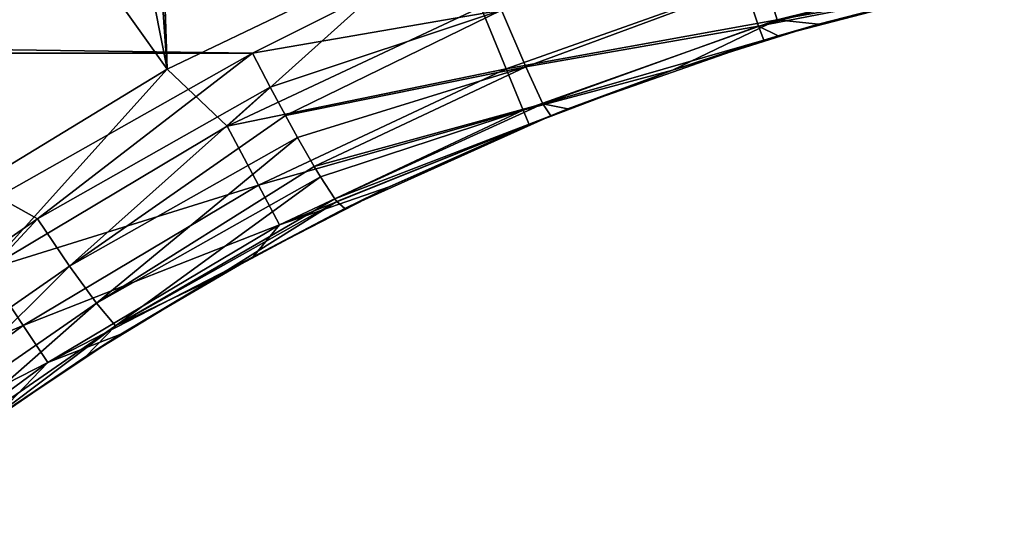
# Model space of a CAD drawing. Header units: metres. Extents: x -104 to 104, y -111 to 38.
# Tile 771 of 848: x 25.25 to 32.43, y -13.4 to -9.74. Entities that reach past the tile are written whole.
import ezdxf

# ---------------------------------------------------------------- set-up
doc = ezdxf.new("R2010")
doc.units = ezdxf.units.M
doc.layers.add('solid_509367_AD153', color=7, linetype='CONTINUOUS')

msp = doc.modelspace()

# ---------------------------------------------------------------- linework, layer by layer
at = {"layer": 'solid_509367_AD153'}
for points in [[(26.327705, -10.100873, 19), (25.922731, 1.996425, 19), (25.994944, -0.50811, 19)], [(26.327705, -10.100873, 19), (28.255951, -9.176251, 19), (25.922731, 1.996425, 19)], [(26.327705, -10.100873, 19), (25.994944, -0.50811, 19), (25.824551, -3.013138, 19)], [(26.327705, -10.100873, 19), (25.824551, -3.013138, 19), (25.414305, -5.484701, 19)], [(26.327705, -10.100873, 19), (25.414305, -5.484701, 19), (24.766041, -7.913467, 19)], [(24.511156, -11.205919, 19), (26.327705, -10.100873, 19), (24.766041, -7.913467, 19)], [(28.564024, -9.173207, -18.951962), (26.949268, -9.985374, -18.861515), (-28.472525, -9.21398, -18.948545)], [(26.763876, -10.518106, 18.885818), (28.255951, -9.176251, 19), (26.327705, -10.100873, 19)], [(26.763876, -10.518106, 18.885818), (28.612122, -9.649495, 18.885818), (28.255951, -9.176251, 19)], [(28.76256, -9.673007, -18.806797), (26.949268, -9.985374, -18.861515), (28.564024, -9.173207, -18.951962)], [(-28.472525, -9.21398, -18.948545), (26.949268, -9.985374, -18.861515), (-26.949268, -9.985374, -18.861515)], [(30.770742, -9.742832, 18.072937), (32.675476, -9.26848, 18.072937), (30.676853, -9.431488, 18.560244)], [(30.770742, -9.742832, 18.072937), (32.151855, -9.495905, 17.5), (32.675476, -9.26848, 18.072937)], [(30.634069, -9.789205, -18.053997), (30.537106, -9.492616, -18.534163), (32.244301, -9.358212, -18.074028)], [(30.634069, -9.789205, -18.053997), (32.244301, -9.358212, -18.074028), (32.268902, -9.469713, -17.5)], [(28.797525, -10.099877, 18.560244), (30.676853, -9.431488, 18.560244), (28.612122, -9.649495, 18.885818)], [(30.770742, -9.742832, 18.072937), (30.676853, -9.431488, 18.560244), (28.797525, -10.099877, 18.560244)], [(28.939077, -10.084716, -18.475649), (28.76256, -9.673007, -18.806797), (30.537106, -9.492616, -18.534163)], [(28.939077, -10.084716, -18.475649), (30.537106, -9.492616, -18.534163), (30.634069, -9.789205, -18.053997)], [(30.634069, -9.789205, -18.053997), (32.268902, -9.469713, -17.5), (30.777824, -9.859505, -17.493101)], [(30.770742, -9.742832, 18.072937), (31.071211, -9.773044, 17.5), (32.151855, -9.495905, 17.5)], [(31.071211, -9.773044, 17.5), (30.777824, -9.859505, -17.493101), (32.268902, -9.469713, -17.5)], [(32.151855, -9.495905, 17.5), (31.071211, -9.773044, 17.5), (32.268902, -9.469713, -17.5)], [(28.797525, -10.099877, 18.560244), (28.612122, -9.649495, 18.885818), (26.763876, -10.518106, 18.885818)], [(27.077379, -10.232417, -18.799429), (26.949268, -9.985374, -18.861515), (28.76256, -9.673007, -18.806797)], [(27.188725, -10.44069, -18.699617), (27.077379, -10.232417, -18.799429), (28.76256, -9.673007, -18.806797)], [(27.188725, -10.44069, -18.699617), (28.76256, -9.673007, -18.806797), (28.939077, -10.084716, -18.475649)], [(28.921316, -10.400588, 18.072937), (30.770742, -9.742832, 18.072937), (28.797525, -10.099877, 18.560244)], [(28.921316, -10.400588, 18.072937), (30.007702, -10.110006, 17.5), (30.770742, -9.742832, 18.072937)], [(30.770742, -9.742832, 18.072937), (30.007702, -10.110006, 17.5), (31.071211, -9.773044, 17.5)], [(29.06299, -10.353984, -18.00399), (28.939077, -10.084716, -18.475649), (30.634069, -9.789205, -18.053997)], [(29.06299, -10.353984, -18.00399), (30.634069, -9.789205, -18.053997), (30.674715, -9.891053, -17.491787)], [(31.071211, -9.773044, 17.5), (30.007702, -10.110006, 17.5), (30.777824, -9.859505, -17.493101)], [(30.634069, -9.789205, -18.053997), (30.777824, -9.859505, -17.493101), (30.674715, -9.891053, -17.491787)], [(29.06299, -10.353984, -18.00399), (30.674715, -9.891053, -17.491787), (29.246771, -10.392103, -17.461323)], [(30.007702, -10.110006, 17.5), (29.246771, -10.392103, -17.461323), (30.674715, -9.891053, -17.491787)], [(30.007702, -10.110006, 17.5), (30.674715, -9.891053, -17.491787), (30.777824, -9.859505, -17.493101)], [(25.094109, -11.032523, -18.714348), (-26.949268, -9.985374, -18.861515), (26.949268, -9.985374, -18.861515)], [(25.382408, -11.191574, -18.662779), (25.094109, -11.032523, -18.714348), (26.949268, -9.985374, -18.861515)], [(25.382408, -11.191574, -18.662779), (26.949268, -9.985374, -18.861515), (27.077379, -10.232417, -18.799429)], [(25.0091, -11.562736, 18.885818), (26.327705, -10.100873, 19), (24.511156, -11.205919, 19)], [(25.0091, -11.562736, 18.885818), (26.763876, -10.518106, 18.885818), (26.327705, -10.100873, 19)], [(26.992298, -10.948271, 18.560244), (28.797525, -10.099877, 18.560244), (26.763876, -10.518106, 18.885818)], [(28.921316, -10.400588, 18.072937), (28.797525, -10.099877, 18.560244), (26.992298, -10.948271, 18.560244)], [(27.276585, -10.600177, -18.586323), (27.188725, -10.44069, -18.699617), (28.939077, -10.084716, -18.475649)], [(27.397226, -10.810159, -18.366629), (27.276585, -10.600177, -18.586323), (28.939077, -10.084716, -18.475649)], [(27.397226, -10.810159, -18.366629), (28.939077, -10.084716, -18.475649), (29.06299, -10.353984, -18.00399)], [(28.921316, -10.400588, 18.072937), (28.964634, -10.505745, 17.5), (30.007702, -10.110006, 17.5)], [(30.007702, -10.110006, 17.5), (28.964634, -10.505745, 17.5), (29.246771, -10.392103, -17.461323)], [(25.616535, -11.538247, -18.449839), (25.382408, -11.191574, -18.662779), (27.077379, -10.232417, -18.799429)], [(25.616535, -11.538247, -18.449839), (27.077379, -10.232417, -18.799429), (27.188725, -10.44069, -18.699617)], [(27.144812, -11.235482, 18.072937), (28.921316, -10.400588, 18.072937), (26.992298, -10.948271, 18.560244)], [(27.144812, -11.235482, 18.072937), (28.964634, -10.505745, 17.5), (28.921316, -10.400588, 18.072937)], [(27.443737, -10.887284, -18.2547), (27.397226, -10.810159, -18.366629), (29.06299, -10.353984, -18.00399)], [(27.547819, -11.046019, -17.905594), (27.443737, -10.887284, -18.2547), (29.06299, -10.353984, -18.00399)], [(27.547819, -11.046019, -17.905594), (29.06299, -10.353984, -18.00399), (29.122791, -10.441427, -17.456589)], [(28.964634, -10.505745, 17.5), (29.122791, -10.441427, -17.456589), (29.246771, -10.392103, -17.461323)], [(29.06299, -10.353984, -18.00399), (29.246771, -10.392103, -17.461323), (29.122791, -10.441427, -17.456589)], [(25.616535, -11.538247, -18.449839), (27.188725, -10.44069, -18.699617), (27.276585, -10.600177, -18.586323)], [(27.562466, -11.065622, -17.837034), (27.547819, -11.046019, -17.905594), (29.122791, -10.441427, -17.456589)], [(27.562466, -11.065622, -17.837034), (29.122791, -10.441427, -17.456589), (27.621037, -11.117782, -17.376112)], [(27.945259, -10.959027, 17.5), (27.621037, -11.117782, -17.376112), (29.122791, -10.441427, -17.456589)], [(28.964634, -10.505745, 17.5), (27.945259, -10.959027, 17.5), (29.122791, -10.441427, -17.456589)], [(26.992298, -10.948271, 18.560244), (26.763876, -10.518106, 18.885818), (25.0091, -11.562736, 18.885818)], [(27.144812, -11.235482, 18.072937), (27.945259, -10.959027, 17.5), (28.964634, -10.505745, 17.5)], [(25.812473, -11.806848, -18.118475), (25.616535, -11.538247, -18.449839), (27.276585, -10.600177, -18.586323)], [(25.812473, -11.806848, -18.118475), (27.276585, -10.600177, -18.586323), (27.397226, -10.810159, -18.366629)], [(25.812473, -11.806848, -18.118475), (27.397226, -10.810159, -18.366629), (27.443737, -10.887284, -18.2547)], [(25.951033, -11.971071, -17.701136), (25.812473, -11.806848, -18.118475), (27.443737, -10.887284, -18.2547)], [(25.951033, -11.971071, -17.701136), (27.443737, -10.887284, -18.2547), (27.547819, -11.046019, -17.905594)], [(25.278366, -11.968587, 18.560244), (26.992298, -10.948271, 18.560244), (25.0091, -11.562736, 18.885818)], [(27.144812, -11.235482, 18.072937), (26.992298, -10.948271, 18.560244), (25.278366, -11.968587, 18.560244)], [(27.945259, -10.959027, 17.5), (26.952747, -11.468443, 17.5), (27.621037, -11.117782, -17.376112)], [(27.144812, -11.235482, 18.072937), (26.952747, -11.468443, 17.5), (27.945259, -10.959027, 17.5)], [(25.382408, -11.191574, -18.662779), (23.784292, -12.302336, -18.504496), (25.094109, -11.032523, -18.714348)], [(25.951033, -11.971071, -17.701136), (27.547819, -11.046019, -17.905594), (27.562466, -11.065622, -17.837034)], [(25.951033, -11.971071, -17.701136), (27.562466, -11.065622, -17.837034), (26.663889, -11.630157, -17.298149)], [(27.562466, -11.065622, -17.837034), (27.621037, -11.117782, -17.376112), (26.663889, -11.630157, -17.298149)], [(26.952747, -11.468443, 17.5), (26.663889, -11.630157, -17.298149), (27.621037, -11.117782, -17.376112)], [(24.051022, -12.62472, -18.291731), (23.784292, -12.302336, -18.504496), (25.382408, -11.191574, -18.662779)], [(25.616535, -11.538247, -18.449839), (24.051022, -12.62472, -18.291731), (25.382408, -11.191574, -18.662779)], [(25.458147, -12.239565, 18.072937), (27.144812, -11.235482, 18.072937), (25.278366, -11.968587, 18.560244)], [(25.458147, -12.239565, 18.072937), (26.952747, -11.468443, 17.5), (27.144812, -11.235482, 18.072937)], [(25.458147, -12.239565, 18.072937), (25.990179, -12.032409, 17.5), (26.952747, -11.468443, 17.5)], [(26.952747, -11.468443, 17.5), (25.990179, -12.032409, 17.5), (26.663889, -11.630157, -17.298149)], [(24.27356, -12.872108, -17.96064), (24.051022, -12.62472, -18.291731), (25.616535, -11.538247, -18.449839)], [(25.812473, -11.806848, -18.118475), (24.27356, -12.872108, -17.96064), (25.616535, -11.538247, -18.449839)], [(25.278366, -11.968587, 18.560244), (25.0091, -11.562736, 18.885818), (23.364506, -12.773437, 18.885818)], [(25.990179, -12.032409, 17.5), (25.734715, -12.194516, -17.212904), (26.663889, -11.630157, -17.298149)], [(25.951033, -11.971071, -17.701136), (26.663889, -11.630157, -17.298149), (25.734715, -12.194516, -17.212904)], [(24.430113, -13.020271, -17.543648), (24.27356, -12.872108, -17.96064), (25.812473, -11.806848, -18.118475)], [(25.951033, -11.971071, -17.701136), (24.430113, -13.020271, -17.543648), (25.812473, -11.806848, -18.118475)], [(23.672049, -13.15111, 18.560244), (25.278366, -11.968587, 18.560244), (23.364506, -12.773437, 18.885818)], [(25.458147, -12.239565, 18.072937), (25.278366, -11.968587, 18.560244), (23.672049, -13.15111, 18.560244)], [(25.951033, -11.971071, -17.701136), (24.836384, -12.809396, -17.12038), (24.430113, -13.020271, -17.543648)], [(25.951033, -11.971071, -17.701136), (25.734715, -12.194516, -17.212904), (24.836384, -12.809396, -17.12038)], [(25.990179, -12.032409, 17.5), (25.060547, -12.649175, 17.5), (25.734715, -12.194516, -17.212904)], [(25.458147, -12.239565, 18.072937), (25.060547, -12.649175, 17.5), (25.990179, -12.032409, 17.5)], [(23.877386, -13.403273, 18.072937), (25.458147, -12.239565, 18.072937), (23.672049, -13.15111, 18.560244)], [(23.877386, -13.403273, 18.072937), (25.060547, -12.649175, 17.5), (25.458147, -12.239565, 18.072937)], [(25.060547, -12.649175, 17.5), (24.836384, -12.809396, -17.12038), (25.734715, -12.194516, -17.212904)]]:
    msp.add_3dface(points, dxfattribs=at)

doc.saveas('drawing.dxf')
